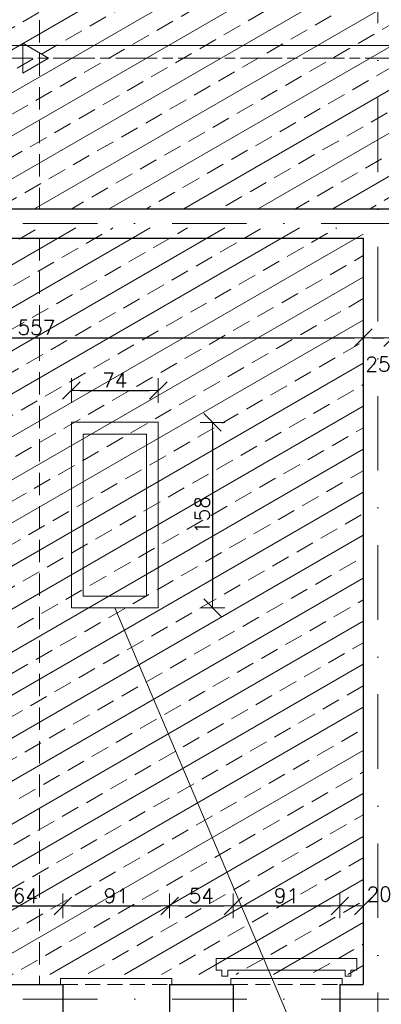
# Model space of a CAD drawing. Header units: millimetres. Extents: x 28291 to 177760, y -399809 to -170937.
# Tile 449 of 656: x 60507 to 60815, y -195606 to -194767. Entities that reach past the tile are written whole.
import ezdxf

# ---------------------------------------------------------------- set-up
doc = ezdxf.new("R2010")
doc.units = ezdxf.units.MM
for name, pattern in [('CHAIN', [0.3543, 0.2362, -0.0295, 0.0591, -0.0295]), ('DASHDOT', [25.4, 12.7, -6.35, 0, -6.35]), ('HIDDEN', [9.525, 6.35, -3.175])]:
    doc.linetypes.add(name, pattern=pattern)
doc.layers.get('0').update_dxf_attribs({"lineweight": 0})
doc.layers.add('!! 0_ Istn-okna - wymienione', color=9, linetype='Continuous', lineweight=13, true_color=0x808080)
doc.layers.add('!! 1_drzwi-linia - zrealizowane', color=7, linetype='Continuous', lineweight=5, true_color=0x7a7a7a)
for name, color, linetype, lineweight in [('!! 0_ Istn-sciany', 3, 'Continuous', 30), ('!! 0_ Istn-widok', 1, 'Continuous', 15), ('!! 0_Istn-cienka', 4, 'Continuous', 9), ('!! 1_droga ewakuacyjna', 3, 'CHAIN', 20), ('!! 2_LEGENDA', 250, 'Continuous', 13), ('!! 2_posadzki winyle 2', 43, 'Continuous', 9), ('!! wymiary osi', 250, 'Continuous', 9), ('0-osie-liniA', 14, 'DASHDOT', 5), ('Dimension (ISO)', 7, 'Continuous', 25)]:
    doc.layers.add(name, color=color, linetype=linetype, lineweight=lineweight)
doc.layers.add('!! 0_Istn-grzejniki', color=7, linetype='Continuous', lineweight=0, plot=False)
doc.layers.add('!! 0_ramki', color=66, linetype='Continuous', lineweight=9, plot=False)
doc.layers.add('!! 1_obliczenia okien', color=9, linetype='Continuous', lineweight=0, true_color=0x808080, plot=False)
doc.styles.add('Note Text (ISO)', font='tahoma.ttf')
doc.styles.add('TXT', font='simplex.shx')
doc.dimstyles.new('Default (ISO)', dxfattribs={"dimscale": 5, "dimtxt": 5, "dimasz": 5, "dimexe": 3.175, "dimexo": 0, "dimgap": 0.762, "dimtad": 1, "dimdec": 0, "dimrnd": 1e-08, "dimzin": 0, "dimtxsty": 'Note Text (ISO)', "dimcen": 0.09, "dimdle": 10, "dimclrd": 256, "dimclre": 256, "dimclrt": 256, "dimazin": 0, "dimtfac": 0.70104, "dimtmove": 0, "dimatfit": 3, "dimfxl": 1, "dimtolj": 1, "dimtzin": 0, "dimlwd": -1, "dimlwe": -1, "dimarcsym": 0})
doc.dimstyles.new('DIM50', dxfattribs={"dimscale": 5, "dimtxt": 2.5, "dimasz": 1.5, "dimexe": 0, "dimexo": 0, "dimgap": 0.5, "dimtad": 1, "dimdec": 4, "dimrnd": 0.5, "dimdsep": 46, "dimtxsty": 'TXT', "dimblk1": 'TICK1', "dimblk2": 'TICK1', "dimsah": 1, "dimcen": 0, "dimse1": 1, "dimse2": 1, "dimclrd": 1, "dimclre": 7, "dimclrt": 9, "dimadec": 0, "dimazin": 0, "dimtfac": 1, "dimtdec": 4, "dimtmove": 2, "dimatfit": 3, "dimldrblk": 'TICK1', "dimfxl": 1, "dimtolj": 1, "dimarcsym": 0})

# ---------------------------------------------------------------- blocks, each defined once
blk = doc.blocks.new('BLOK OSI')
at = {"layer": '0-osie-liniA', "ltscale": 5}
for points in [[(51992.21142, -199661.23318), (51992.21142, -193642.4104)], [(48639.25763, -195002.0883), (55442.2848, -195002.0883)], [(48639.33021, -195663.0883), (55424.2848, -195663.0883)]]:
    blk.add_lwpolyline(points, dxfattribs=at)
blk = doc.blocks.new('*D1405')
at = {"layer": 'DEFPOINTS', "color": 0, "transparency": 16777216}
for p in [(-689.8, 120.2), (510.2, 120.2), (510.2, 18.8)]:
    blk.add_point(p, dxfattribs=at)
at = {"layer": 'Dimension (ISO)', "transparency": 16777216}
for p, q in [((-689.8, 120.2), (-689.8, 2.9)), ((510.2, 120.2), (510.2, 2.9)), ((-664.8, 18.8), (485.2, 18.8))]:
    blk.add_line(p, q, dxfattribs=at)
for points in [[(-664.8, 22.9), (-664.8, 14.6), (-689.8, 18.8)], [(485.2, 22.9), (485.2, 14.6), (510.2, 18.8)]]:
    blk.add_solid(points, dxfattribs=at)
at = {"layer": 'Dimension (ISO)', "lineweight": 9, "transparency": 16777216, "insert": (-160.6, 48.6), "char_height": 25, "attachment_point": 1, "style": 'Note Text (ISO)'}
blk.add_mtext('\\A1;1200', dxfattribs=at)
blk = doc.blocks.new('TICK1')
at = {"color": 0}
for p, q in [((0, -1.4), (0, 1.4)), ((0, 0), (-1, 0))]:
    blk.add_line(p, q, dxfattribs=at)
at = {"color": 2}
blk.add_line((-1, -1), (1, 1), dxfattribs=at)
blk = doc.blocks.new('*D2655')
at = {"layer": '!! wymiary osi', "color": 1, "lineweight": -2, "transparency": 16777216}
blk.add_line((59931.07, -195827.61), (60792.07, -195827.61), dxfattribs=at)
at = {"layer": 'DEFPOINTS', "color": 0, "transparency": 16777216}
for p in [(59923.57, -195589.13), (60799.57, -195589.13), (60799.57, -195827.61)]:
    blk.add_point(p, dxfattribs=at)
at = {"layer": '!! wymiary osi', "color": 1, "lineweight": -2, "transparency": 16777216, "xscale": 7.5, "yscale": 7.5, "zscale": 7.5, "rotation": 180}
blk.add_blockref('TICK1', (59923.57, -195827.61), dxfattribs=at)
at = {"layer": '!! wymiary osi', "color": 1, "lineweight": -2, "transparency": 16777216, "xscale": 7.5, "yscale": 7.5, "zscale": 7.5}
blk.add_blockref('TICK1', (60799.57, -195827.61), dxfattribs=at)
at = {"layer": '!! wymiary osi', "color": 9, "transparency": 16777216, "insert": (60361.57, -195818.86), "char_height": 12.5, "attachment_point": 5, "style": 'TXT'}
blk.add_mtext('\\A1;876', dxfattribs=at)
blk = doc.blocks.new('*D2695')
at = {"layer": '!! wymiary osi', "color": 1, "lineweight": -2, "transparency": 16777216}
blk.add_line((60487.07, -195522.3), (60536.07, -195522.3), dxfattribs=at)
at = {"layer": 'DEFPOINTS', "color": 0, "transparency": 16777216}
for p in [(60543.57, -195522.3), (60479.57, -195589.13), (60543.57, -195589.13)]:
    blk.add_point(p, dxfattribs=at)
at = {"layer": '!! wymiary osi', "color": 1, "lineweight": -2, "transparency": 16777216, "xscale": 7.5, "yscale": 7.5, "zscale": 7.5, "rotation": 180}
blk.add_blockref('TICK1', (60479.57, -195522.3), dxfattribs=at)
at = {"layer": '!! wymiary osi', "color": 1, "lineweight": -2, "transparency": 16777216, "xscale": 7.5, "yscale": 7.5, "zscale": 7.5}
blk.add_blockref('TICK1', (60543.57, -195522.3), dxfattribs=at)
at = {"layer": '!! wymiary osi', "color": 9, "transparency": 16777216, "insert": (60511.57, -195513.55), "char_height": 12.5, "attachment_point": 5, "style": 'TXT'}
blk.add_mtext('\\A1;64', dxfattribs=at)
blk = doc.blocks.new('*D2696')
at = {"layer": '!! wymiary osi', "color": 1, "lineweight": -2, "transparency": 16777216}
blk.add_line((60551.07, -195522.3), (60627.07, -195522.3), dxfattribs=at)
at = {"layer": 'DEFPOINTS', "color": 0, "transparency": 16777216}
for p in [(60634.57, -195522.3), (60543.57, -195589.13), (60634.57, -195589.13)]:
    blk.add_point(p, dxfattribs=at)
at = {"layer": '!! wymiary osi', "color": 1, "lineweight": -2, "transparency": 16777216, "xscale": 7.5, "yscale": 7.5, "zscale": 7.5, "rotation": 180}
blk.add_blockref('TICK1', (60543.57, -195522.3), dxfattribs=at)
at = {"layer": '!! wymiary osi', "color": 1, "lineweight": -2, "transparency": 16777216, "xscale": 7.5, "yscale": 7.5, "zscale": 7.5}
blk.add_blockref('TICK1', (60634.57, -195522.3), dxfattribs=at)
at = {"layer": '!! wymiary osi', "color": 9, "transparency": 16777216, "insert": (60589.07, -195513.55), "char_height": 12.5, "attachment_point": 5, "style": 'TXT'}
blk.add_mtext('\\A1;91', dxfattribs=at)
blk = doc.blocks.new('*D2697')
at = {"layer": '!! wymiary osi', "color": 1, "lineweight": -2, "transparency": 16777216}
blk.add_line((60642.07, -195522.3), (60681.07, -195522.3), dxfattribs=at)
at = {"layer": 'DEFPOINTS', "color": 0, "transparency": 16777216}
for p in [(60688.57, -195522.3), (60634.57, -195589.13), (60688.57, -195589.13)]:
    blk.add_point(p, dxfattribs=at)
at = {"layer": '!! wymiary osi', "color": 1, "lineweight": -2, "transparency": 16777216, "xscale": 7.5, "yscale": 7.5, "zscale": 7.5, "rotation": 180}
blk.add_blockref('TICK1', (60634.57, -195522.3), dxfattribs=at)
at = {"layer": '!! wymiary osi', "color": 1, "lineweight": -2, "transparency": 16777216, "xscale": 7.5, "yscale": 7.5, "zscale": 7.5}
blk.add_blockref('TICK1', (60688.57, -195522.3), dxfattribs=at)
at = {"layer": '!! wymiary osi', "color": 9, "transparency": 16777216, "insert": (60661.57, -195513.55), "char_height": 12.5, "attachment_point": 5, "style": 'TXT'}
blk.add_mtext('\\A1;54', dxfattribs=at)
blk = doc.blocks.new('*D2698')
at = {"layer": '!! wymiary osi', "color": 1, "lineweight": -2, "transparency": 16777216}
blk.add_line((60696.07, -195522.3), (60772.07, -195522.3), dxfattribs=at)
at = {"layer": 'DEFPOINTS', "color": 0, "transparency": 16777216}
for p in [(60779.57, -195522.3), (60688.57, -195589.13), (60779.57, -195589.13)]:
    blk.add_point(p, dxfattribs=at)
at = {"layer": '!! wymiary osi', "color": 1, "lineweight": -2, "transparency": 16777216, "xscale": 7.5, "yscale": 7.5, "zscale": 7.5, "rotation": 180}
blk.add_blockref('TICK1', (60688.57, -195522.3), dxfattribs=at)
at = {"layer": '!! wymiary osi', "color": 1, "lineweight": -2, "transparency": 16777216, "xscale": 7.5, "yscale": 7.5, "zscale": 7.5}
blk.add_blockref('TICK1', (60779.57, -195522.3), dxfattribs=at)
at = {"layer": '!! wymiary osi', "color": 9, "transparency": 16777216, "insert": (60734.07, -195513.55), "char_height": 12.5, "attachment_point": 5, "style": 'TXT'}
blk.add_mtext('\\A1;91', dxfattribs=at)
blk = doc.blocks.new('*D2699')
at = {"layer": '!! wymiary osi', "color": 1, "lineweight": -2, "transparency": 16777216}
blk.add_line((60787.07, -195522.3), (60792.07, -195522.3), dxfattribs=at)
at = {"layer": 'DEFPOINTS', "color": 0, "transparency": 16777216}
for p in [(60799.57, -195522.3), (60779.57, -195589.13), (60799.57, -195589.13)]:
    blk.add_point(p, dxfattribs=at)
at = {"layer": '!! wymiary osi', "color": 1, "lineweight": -2, "transparency": 16777216, "xscale": 7.5, "yscale": 7.5, "zscale": 7.5, "rotation": 180}
blk.add_blockref('TICK1', (60779.57, -195522.3), dxfattribs=at)
at = {"layer": '!! wymiary osi', "color": 1, "lineweight": -2, "transparency": 16777216, "xscale": 7.5, "yscale": 7.5, "zscale": 7.5}
blk.add_blockref('TICK1', (60799.57, -195522.3), dxfattribs=at)
at = {"layer": '!! wymiary osi', "color": 9, "transparency": 16777216, "insert": (60813.05, -195512.3), "char_height": 12.5, "attachment_point": 5, "style": 'TXT'}
blk.add_mtext('\\A1;20', dxfattribs=at)
blk = doc.blocks.new('*D2714')
at = {"layer": '!! wymiary osi', "color": 1, "lineweight": -2, "transparency": 16777216}
blk.add_line((60250.07, -195038.07), (60792.07, -195038.07), dxfattribs=at)
at = {"layer": 'DEFPOINTS', "color": 0, "transparency": 16777216}
for p in [(60242.57, -194953.13), (60799.57, -194953.13), (60799.57, -195038.07)]:
    blk.add_point(p, dxfattribs=at)
at = {"layer": '!! wymiary osi', "color": 1, "lineweight": -2, "transparency": 16777216, "xscale": 7.5, "yscale": 7.5, "zscale": 7.5, "rotation": 180}
blk.add_blockref('TICK1', (60242.57, -195038.07), dxfattribs=at)
at = {"layer": '!! wymiary osi', "color": 1, "lineweight": -2, "transparency": 16777216, "xscale": 7.5, "yscale": 7.5, "zscale": 7.5}
blk.add_blockref('TICK1', (60799.57, -195038.07), dxfattribs=at)
at = {"layer": '!! wymiary osi', "color": 9, "transparency": 16777216, "insert": (60521.07, -195029.32), "char_height": 12.5, "attachment_point": 5, "style": 'TXT'}
blk.add_mtext('\\A1;557', dxfattribs=at)
blk = doc.blocks.new('*D2715')
at = {"layer": '!! wymiary osi', "color": 1, "lineweight": -2, "transparency": 16777216}
blk.add_line((60807.07, -195038.07), (60817.07, -195038.07), dxfattribs=at)
at = {"layer": 'DEFPOINTS', "color": 0, "transparency": 16777216}
for p in [(60799.57, -194953.13), (60824.57, -194953.13), (60824.57, -195038.07)]:
    blk.add_point(p, dxfattribs=at)
at = {"layer": '!! wymiary osi', "color": 1, "lineweight": -2, "transparency": 16777216, "xscale": 7.5, "yscale": 7.5, "zscale": 7.5, "rotation": 180}
blk.add_blockref('TICK1', (60799.57, -195038.07), dxfattribs=at)
at = {"layer": '!! wymiary osi', "color": 1, "lineweight": -2, "transparency": 16777216, "xscale": 7.5, "yscale": 7.5, "zscale": 7.5}
blk.add_blockref('TICK1', (60824.57, -195038.07), dxfattribs=at)
at = {"layer": '!! wymiary osi', "color": 9, "transparency": 16777216, "insert": (60812.07, -195060.57), "char_height": 12.5, "attachment_point": 5, "style": 'TXT'}
blk.add_mtext('\\A1;25', dxfattribs=at)
blk = doc.blocks.new('*D4208')
at = {"layer": '!! 1_obliczenia okien', "color": 1, "lineweight": -2, "transparency": 16777216}
blk.add_line((60558.32, -195083.07), (60617.32, -195083.07), dxfattribs=at)
at = {"layer": 'DEFPOINTS', "color": 0, "transparency": 16777216}
for p in [(60624.82, -195083.07), (60550.82, -195110.2), (60624.82, -195110.2)]:
    blk.add_point(p, dxfattribs=at)
at = {"layer": '!! 1_obliczenia okien', "color": 1, "lineweight": -2, "transparency": 16777216, "xscale": 7.5, "yscale": 7.5, "zscale": 7.5, "rotation": 180}
blk.add_blockref('TICK1', (60550.82, -195083.07), dxfattribs=at)
at = {"layer": '!! 1_obliczenia okien', "color": 1, "lineweight": -2, "transparency": 16777216, "xscale": 7.5, "yscale": 7.5, "zscale": 7.5}
blk.add_blockref('TICK1', (60624.82, -195083.07), dxfattribs=at)
at = {"layer": '!! 1_obliczenia okien', "color": 9, "transparency": 16777216, "insert": (60587.82, -195074.32), "char_height": 12.5, "attachment_point": 5, "style": 'TXT'}
blk.add_mtext('\\A1;74', dxfattribs=at)
blk = doc.blocks.new('*D4209')
at = {"layer": '!! 1_obliczenia okien', "color": 1, "lineweight": -2, "transparency": 16777216}
blk.add_line((60671.06, -195117.7), (60671.06, -195260.7), dxfattribs=at)
at = {"layer": 'DEFPOINTS', "color": 0, "transparency": 16777216}
for p in [(60624.82, -195110.2), (60624.82, -195268.2), (60671.06, -195268.2)]:
    blk.add_point(p, dxfattribs=at)
at = {"layer": '!! 1_obliczenia okien', "color": 1, "lineweight": -2, "transparency": 16777216, "xscale": 7.5, "yscale": 7.5, "zscale": 7.5}
for p, rotation in [((60671.06, -195110.2), 90), ((60671.06, -195268.2), 270)]:
    blk.add_blockref('TICK1', p, dxfattribs=dict(at, rotation=rotation))
at = {"layer": '!! 1_obliczenia okien', "color": 9, "transparency": 16777216, "insert": (60662.31, -195189.2), "char_height": 12.5, "attachment_point": 5, "rotation": 90, "style": 'TXT'}
blk.add_mtext('\\A1;158', dxfattribs=at)
blk = doc.blocks.new('A$C11ef928a')
at = {"layer": 'Dimension (ISO)', "lineweight": 9}
dim = blk.add_linear_dim(base=(510.2, 18.8), p1=(-689.8, 120.2), p2=(510.2, 120.2), angle=180, dimstyle='Default (ISO)', override={"dimdec": 0, "dimlfac": 1, "dimtp": 0, "dimtm": 0, "dimtdec": 2, "dimtofl": 0, "dimatfit": 1}, dxfattribs=at)
dim.commit()
dim.dimension.update_dxf_attribs({"geometry": '*D1405', "text_midpoint": (-125.7, 18.8), "dimtype": 128})

msp = doc.modelspace()

# ---------------------------------------------------------------- hatches: boundary and pattern name
at = {"layer": '!! 2_posadzki winyle 2'}
h = msp.add_hatch(dxfattribs=at)
h.set_pattern_fill('BRASS', color=256, scale=5, angle=30, style=0)
h.paths.add_polyline_path([(59923.56735, -195580.5883), (60799.56735, -195580.5883), (60799.56735, -194944.5883), (59923.56735, -194944.5883)])
h.paths.add_polyline_path([(61411.56735, -193984.5883), (60524.06735, -193984.5883), (60524.06735, -194601.5883), (60643.56735, -194601.5883), (60643.56735, -194619.5883), (61411.56735, -194619.5883)])
h = msp.add_hatch(dxfattribs=at)
h.set_pattern_fill('BRASS', color=256, scale=5, angle=30, style=0)
edge = h.paths.add_edge_path()
edge.add_line((59023.56735, -194653.12813), (59025.56735, -194823.12813))
edge.add_line((59025.56735, -194823.12813), (59205.56735, -194823.12813))
edge.add_line((59205.56735, -194823.12813), (59205.56735, -194928.12813))
edge.add_line((59205.56735, -194928.12813), (59754.56735, -194928.12813))
edge.add_line((59754.56735, -194928.12813), (59754.56735, -194910.12813))
edge.add_line((59754.56735, -194910.12813), (60042.56735, -194910.12813))
edge.add_line((60042.56735, -194910.12813), (60042.56735, -194928.12813))
edge.add_line((60042.56735, -194928.12813), (61391.56735, -194928.12813))
edge.add_line((61391.56735, -194928.12813), (61391.56735, -194653.12813))
edge.add_line((61391.56735, -194653.12813), (59023.56735, -194658.12813))

# ---------------------------------------------------------------- linework, layer by layer
at = {"layer": '!! 0_ Istn-okna - wymienione'}
msp.add_lwpolyline([(60587.82347, -195268.19531), (60734.06735, -195613.12813)], dxfattribs=at)
at = {"layer": '!! 0_ Istn-sciany'}
for points in [[(60242.56735, -194928.12813), (61124.56735, -194928.12813)], [(60242.56735, -194953.12813), (60799.56735, -194953.12813)], [(60799.56735, -194953.12813), (60799.56735, -195589.12813)], [(60479.56735, -195589.12813), (60543.56735, -195589.12813)], [(60543.56735, -195589.12813), (60543.56735, -195621.12813)], [(60634.56735, -195589.12813), (60688.56735, -195589.12813)], [(60634.56735, -195589.12813), (60634.56735, -195621.12813)], [(60688.56735, -195589.12813), (60688.56735, -195621.12813)], [(60779.56735, -195589.12813), (60799.56735, -195589.12813)], [(60779.56735, -195589.12813), (60779.56735, -195621.12813)]]:
    msp.add_lwpolyline(points, dxfattribs=at)
at = {"layer": '!! 0_ Istn-widok', "linetype": 'HIDDEN', "ltscale": 3}
for p, q in [((60523.57394, -194653.12813), (60523.57394, -194928.12813)), ((60523.57394, -194953.12813), (60523.57394, -195589.12813))]:
    msp.add_line(p, q, dxfattribs=at)
at = {"layer": '!! 0_ Istn-widok'}
for points in [[(60541.56735, -195584.12813), (60636.56735, -195584.12813)], [(60541.56735, -195589.12813), (60541.56735, -195584.12813)], [(60636.56735, -195589.12813), (60636.56735, -195584.12813)], [(60686.56735, -195584.12813), (60781.56735, -195584.12813)], [(60686.56735, -195589.12813), (60686.56735, -195584.12813)], [(60781.56735, -195589.12813), (60781.56735, -195584.12813)]]:
    msp.add_lwpolyline(points, dxfattribs=at)
at = {"layer": '!! 0_Istn-cienka', "linetype": 'HIDDEN', "ltscale": 2}
for points in [[(60543.56735, -195589.12813), (60634.56735, -195589.12813)], [(60688.56735, -195589.12813), (60779.56735, -195589.12813)]]:
    msp.add_lwpolyline(points, dxfattribs=at)
at = {"layer": '!! 0_Istn-grzejniki'}
msp.add_lwpolyline([(60679.06735, -195582.12813), (60679.06735, -195577.12813), (60674.06735, -195577.12813), (60674.06735, -195567.12813), (60794.06735, -195567.12813), (60794.06735, -195577.12813), (60789.06735, -195577.12813), (60789.06735, -195582.12813), (60784.06735, -195582.12813), (60784.06735, -195577.12813), (60684.06735, -195577.12813), (60684.06735, -195582.12813)], close=True, dxfattribs=at)
at = {"layer": '!! 0_ramki'}
msp.add_lwpolyline([(60100.28509, -198989.2122), (60100.28509, -194789.2122), (63070.28509, -194789.2122), (63120.28509, -198989.2122)], close=True, dxfattribs=at)
at = {"layer": '!! 1_droga ewakuacyjna', "ltscale": 150}
msp.add_lwpolyline([(59472.56735, -194907.12813), (59472.56735, -194799.89076), (61822.70442, -194799.89076), (61822.70442, -194351.5883)], dxfattribs=at)
msp.add_lwpolyline([(60531.43326, -194799.89076), (60509.49945, -194812.55425), (60509.49945, -194787.22726)], close=True, dxfattribs=at)
at = {"layer": '!! 1_obliczenia okien'}
for points in [[(60550.82347, -195110.19531), (60624.82347, -195110.19531), (60624.82347, -195268.19531), (60550.82347, -195268.19531)], [(60560.82347, -195120.19531), (60614.82347, -195120.19531), (60614.82347, -195258.19531), (60560.82347, -195258.19531)]]:
    msp.add_lwpolyline(points, close=True, dxfattribs=at)
at = {"layer": '!! 2_LEGENDA'}
msp.add_lwpolyline([(59023.56735, -194653.12813), (59025.56735, -194823.12813), (59205.56735, -194823.12813), (59205.56735, -194928.12813), (59754.56735, -194928.12813), (59754.56735, -194910.12813), (60042.56735, -194910.12813), (60042.56735, -194928.12813), (61391.56735, -194928.12813), (61391.56735, -194653.12813), (59023.56735, -194658.12813)], dxfattribs=at)

# ---------------------------------------------------------------- block references
at = {"layer": '!! 1_drzwi-linia - zrealizowane'}
msp.add_blockref('BLOK OSI', (8819.85593, 61.46017), dxfattribs=at)
at = {"xscale": -0.1, "yscale": 0.1, "zscale": 0.1, "rotation": 90}
msp.add_blockref('A$C11ef928a', (82225.12684, -195364.3052), dxfattribs=at)

# ---------------------------------------------------------------- dimensions: what is measured, and where the dimension line sits
at = {"layer": '!! 1_obliczenia okien'}
for p1, p2, distance, picture, middle in [((60550.82347, -195110.19531), (60624.82347, -195110.19531), 27.12973, '*D4208', (60587.82347, -195074.31558)), ((60624.82347, -195110.19531), (60624.82347, -195268.19531), 46.23358, '*D4209', (60662.30706, -195189.19531))]:
    dim = msp.add_aligned_dim(p1=p1, p2=p2, distance=distance, dimstyle='DIM50', dxfattribs=at)
    dim.commit()
    dim.dimension.update_dxf_attribs({"geometry": picture, "text_midpoint": middle})
at = {"layer": '!! wymiary osi'}
for base, p1, p2, picture, middle in [((60799.56735, -195038.07353), (60242.56735, -194953.12813), (60799.56735, -194953.12813), '*D2714', (60521.06735, -195029.32353)), ((60824.56735, -195038.07353), (60799.56735, -194953.12813), (60824.56735, -194953.12813), '*D2715', (60812.06735, -195060.57353)), ((60543.56735, -195522.2998), (60479.56735, -195589.12813), (60543.56735, -195589.12813), '*D2695', (60511.56735, -195513.5498)), ((60634.56735, -195522.2998), (60543.56735, -195589.12813), (60634.56735, -195589.12813), '*D2696', (60589.06735, -195513.5498)), ((60688.56735, -195522.2998), (60634.56735, -195589.12813), (60688.56735, -195589.12813), '*D2697', (60661.56735, -195513.5498)), ((60779.56735, -195522.2998), (60688.56735, -195589.12813), (60779.56735, -195589.12813), '*D2698', (60734.06735, -195513.5498)), ((60799.56735, -195827.61399), (59923.56735, -195589.12813), (60799.56735, -195589.12813), '*D2655', (60361.56735, -195818.86399))]:
    dim = msp.add_linear_dim(base=base, p1=p1, p2=p2, dimstyle='DIM50', dxfattribs=at)
    dim.commit()
    dim.dimension.update_dxf_attribs({"geometry": picture, "text_midpoint": middle})
dim = msp.add_linear_dim(base=(60799.56735, -195522.2998), p1=(60779.56735, -195589.12813), p2=(60799.56735, -195589.12813), dimstyle='DIM50', dxfattribs=at)
dim.commit()
dim.dimension.update_dxf_attribs({"geometry": '*D2699', "text_midpoint": (60813.05325, -195512.2998), "dimtype": 160})

doc.saveas('drawing.dxf')
